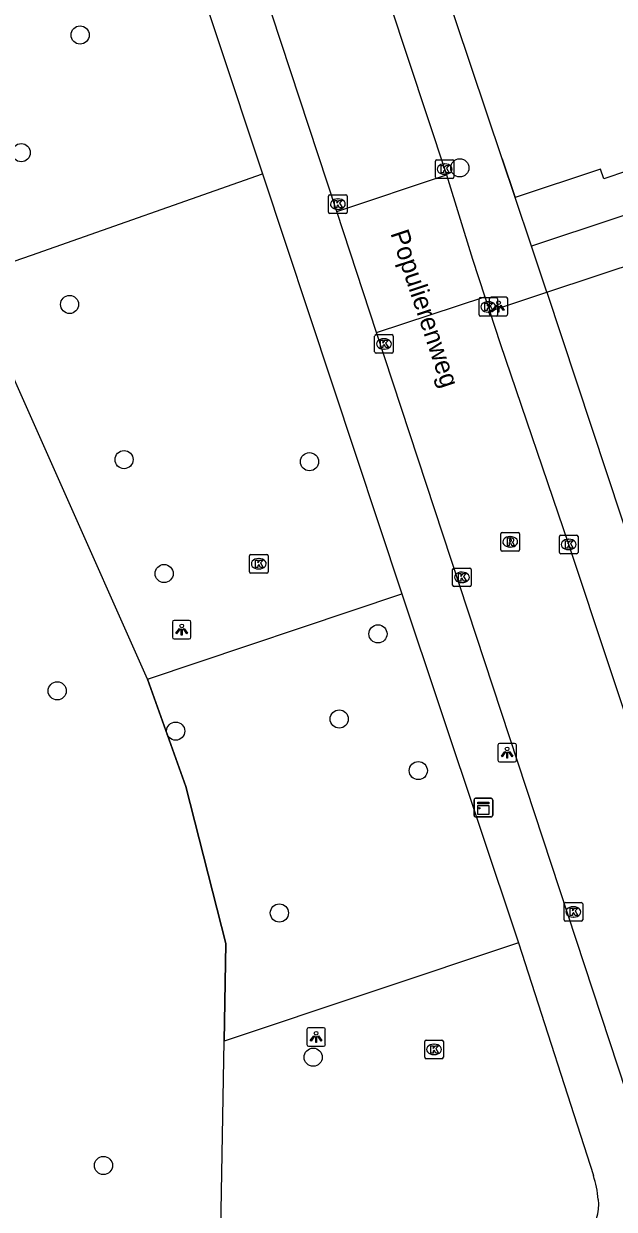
# Model space of a CAD drawing. Extents: x 159265 to 160143, y 383413 to 384319.
# Drawn here: x 159613.8 to 159645.6, y 383789.8 to 383853.5 of the extents above; entities that cross this region are included whole.
import ezdxf

# ---------------------------------------------------------------- set-up
doc = ezdxf.new("R2010")
doc.units = 0
for name, color, linetype in [('IMGEO_Boom', 7, 'Continuous'), ('IMGEO_Groenvoorziening', 7, 'Continuous'), ('IMGEO_Hek', 7, 'Continuous'), ('IMGEO_Kast', 7, 'Continuous'), ('IMGEO_Kolk', 7, 'Continuous'), ('IMGEO_Lichtpunt', 7, 'Continuous'), ('IMGEO_Muur', 7, 'Continuous'), ('IMGEO_Openbare_ruimte_label', 7, 'Continuous'), ('IMGEO_Pand', 7, 'Continuous'), ('IMGEO_Parkeervlak_open', 7, 'Continuous'), ('IMGEO_Rijbaan_lokaal_open', 7, 'Continuous'), ('IMGEO_Rioolput', 7, 'Continuous'), ('IMGEO_Voetpad_open', 7, 'Continuous')]:
    doc.layers.add(name, color=color, linetype=linetype)

msp = doc.modelspace()

# ---------------------------------------------------------------- linework, layer by layer
at = {"layer": 'IMGEO_Boom'}
for centre in [(159616.854, 383852.943), (159613.682, 383846.611), (159637.299, 383845.793), (159616.287, 383838.443), (159619.222, 383830.094), (159629.204, 383829.978), (159621.378, 383823.962), (159632.891, 383820.715), (159615.621, 383817.649), (159630.805, 383816.134), (159622.001, 383815.482), (159635.062, 383813.359), (159627.585, 383805.697), (159629.404, 383797.935), (159618.111, 383792.109)]:
    msp.add_circle(centre, 0.489, dxfattribs=at)
at = {"layer": 'IMGEO_Groenvoorziening'}
msp.add_lwpolyline([(159624.608, 383798.797), (159624.697, 383804.052), (159622.55, 383812.504), (159620.487, 383818.283)], dxfattribs=at)
at = {"layer": 'IMGEO_Hek'}
msp.add_lwpolyline([(159620.487, 383818.283), (159622.55, 383812.504), (159624.697, 383804.052), (159624.608, 383798.797)], dxfattribs=at)
at = {"layer": 'IMGEO_Kast'}
for p, q in [((159638.068, 383810.941), (159638.068, 383811.782)), ((159638.068, 383811.782), (159638.068, 383810.941)), ((159638.143, 383811.866), (159638.984, 383811.866)), ((159638.984, 383811.866), (159638.143, 383811.866)), ((159639.068, 383811.791), (159639.068, 383810.95)), ((159639.068, 383810.95), (159639.068, 383811.791)), ((159638.993, 383810.866), (159638.152, 383810.866)), ((159638.152, 383810.866), (159638.993, 383810.866))]:
    msp.add_line(p, q, dxfattribs=at)
for points in [[(159638.263, 383811.656), (159638.863, 383811.656), (159638.863, 383811.571), (159638.263, 383811.571), (159638.263, 383811.656)], [(159638.263, 383811.481), (159638.863, 383811.481), (159638.863, 383810.992), (159638.263, 383810.992), (159638.263, 383811.481)]]:
    msp.add_lwpolyline(points, dxfattribs=at)
msp.add_circle((159638.347, 383811.33), 0.0377, dxfattribs=at)
for centre, start, end in [((159638.146, 383811.788), 92.4484, 184.28452), ((159638.146, 383811.788), 92.4484, 184.28452), ((159638.99, 383811.788), 2.4484, 94.28452), ((159638.99, 383811.788), 2.4484, 94.28452), ((159638.146, 383810.944), 182.4484, 274.28452), ((159638.146, 383810.944), 182.4484, 274.28452), ((159638.99, 383810.944), 272.4484, 4.28452), ((159638.99, 383810.944), 272.4484, 4.28452)]:
    msp.add_arc(centre, 0.0779, start, end, dxfattribs=at)
at = {"layer": 'IMGEO_Kolk'}
for p, q in [((159635.982, 383845.299), (159635.982, 383846.151)), ((159636.057, 383846.225), (159636.909, 383846.225)), ((159636.47, 383846.005), (159636.495, 383846.005)), ((159636.983, 383846.151), (159636.983, 383845.299)), ((159636.909, 383845.225), (159636.057, 383845.225)), ((159636.493, 383845.445), (159636.468, 383845.445)), ((159630.232, 383843.414), (159630.232, 383844.266)), ((159630.307, 383844.34), (159631.159, 383844.34)), ((159630.72, 383844.12), (159630.745, 383844.12)), ((159631.233, 383844.266), (159631.233, 383843.414)), ((159631.159, 383843.34), (159630.307, 383843.34)), ((159630.743, 383843.56), (159630.718, 383843.56)), ((159638.334, 383837.884), (159638.334, 383838.736)), ((159638.409, 383838.81), (159639.261, 383838.81)), ((159638.822, 383838.59), (159638.847, 383838.59)), ((159639.335, 383838.736), (159639.335, 383837.884)), ((159639.261, 383837.81), (159638.409, 383837.81)), ((159638.845, 383838.03), (159638.82, 383838.03)), ((159632.714, 383835.892), (159632.714, 383836.744)), ((159632.789, 383836.818), (159633.641, 383836.818)), ((159633.202, 383836.598), (159633.227, 383836.598)), ((159633.715, 383836.744), (159633.715, 383835.892)), ((159633.641, 383835.818), (159632.789, 383835.818)), ((159633.225, 383836.038), (159633.2, 383836.038)), ((159642.663, 383825.102), (159642.663, 383825.954)), ((159642.738, 383826.028), (159643.59, 383826.028)), ((159643.151, 383825.808), (159643.176, 383825.808)), ((159643.664, 383825.954), (159643.664, 383825.102)), ((159625.974, 383824.06), (159625.974, 383824.912)), ((159626.049, 383824.986), (159626.901, 383824.986)), ((159626.975, 383824.912), (159626.975, 383824.06)), ((159643.59, 383825.028), (159642.738, 383825.028)), ((159643.174, 383825.248), (159643.149, 383825.248)), ((159626.485, 383824.206), (159626.46, 383824.206)), ((159626.462, 383824.766), (159626.487, 383824.766)), ((159636.911, 383823.331), (159636.911, 383824.183)), ((159636.986, 383824.257), (159637.838, 383824.257)), ((159637.912, 383824.183), (159637.912, 383823.331)), ((159626.901, 383823.986), (159626.049, 383823.986)), ((159637.399, 383824.037), (159637.424, 383824.037)), ((159637.838, 383823.257), (159636.986, 383823.257)), ((159637.422, 383823.477), (159637.397, 383823.477)), ((159642.914, 383805.328), (159642.914, 383806.18)), ((159642.989, 383806.254), (159643.841, 383806.254)), ((159643.402, 383806.034), (159643.427, 383806.034)), ((159643.915, 383806.18), (159643.915, 383805.328)), ((159643.841, 383805.254), (159642.989, 383805.254)), ((159643.425, 383805.474), (159643.4, 383805.474)), ((159635.412, 383797.93), (159635.412, 383798.782)), ((159635.487, 383798.856), (159636.339, 383798.856)), ((159636.413, 383798.782), (159636.413, 383797.93)), ((159635.923, 383798.076), (159635.898, 383798.076)), ((159635.9, 383798.636), (159635.925, 383798.636)), ((159636.339, 383797.856), (159635.487, 383797.856))]:
    msp.add_line(p, q, dxfattribs=at)
for points in [[(159635.982, 383845.299), (159635.982, 383846.151)], [(159636.057, 383846.225), (159636.909, 383846.225)], [(159636.303, 383845.925), (159636.426, 383845.925), (159636.426, 383845.774), (159636.556, 383845.925), (159636.72, 383845.925), (159636.574, 383845.774), (159636.727, 383845.525), (159636.575, 383845.525), (159636.49, 383845.689), (159636.426, 383845.622), (159636.426, 383845.525), (159636.303, 383845.525), (159636.303, 383845.925)], [(159636.983, 383846.151), (159636.983, 383845.299)], [(159636.909, 383845.225), (159636.057, 383845.225)], [(159630.232, 383843.414), (159630.232, 383844.266)], [(159630.307, 383844.34), (159631.159, 383844.34)], [(159630.553, 383844.04), (159630.676, 383844.04), (159630.676, 383843.889), (159630.806, 383844.04), (159630.97, 383844.04), (159630.824, 383843.889), (159630.977, 383843.64), (159630.825, 383843.64), (159630.74, 383843.804), (159630.676, 383843.737), (159630.676, 383843.64), (159630.553, 383843.64), (159630.553, 383844.04)], [(159631.233, 383844.266), (159631.233, 383843.414)], [(159631.159, 383843.34), (159630.307, 383843.34)], [(159638.334, 383837.884), (159638.334, 383838.736)], [(159638.409, 383838.81), (159639.261, 383838.81)], [(159638.655, 383838.51), (159638.778, 383838.51), (159638.778, 383838.359), (159638.908, 383838.51), (159639.072, 383838.51), (159638.926, 383838.359), (159639.079, 383838.11), (159638.927, 383838.11), (159638.842, 383838.274), (159638.778, 383838.207), (159638.778, 383838.11), (159638.655, 383838.11), (159638.655, 383838.51)], [(159639.335, 383838.736), (159639.335, 383837.884)], [(159639.261, 383837.81), (159638.409, 383837.81)], [(159632.714, 383835.892), (159632.714, 383836.744)], [(159632.789, 383836.818), (159633.641, 383836.818)], [(159633.035, 383836.518), (159633.158, 383836.518), (159633.158, 383836.367), (159633.288, 383836.518), (159633.452, 383836.518), (159633.306, 383836.367), (159633.459, 383836.118), (159633.307, 383836.118), (159633.222, 383836.282), (159633.158, 383836.215), (159633.158, 383836.118), (159633.035, 383836.118), (159633.035, 383836.518)], [(159633.715, 383836.744), (159633.715, 383835.892)], [(159633.641, 383835.818), (159632.789, 383835.818)], [(159642.663, 383825.102), (159642.663, 383825.954)], [(159642.738, 383826.028), (159643.59, 383826.028)], [(159642.984, 383825.728), (159643.107, 383825.728), (159643.107, 383825.577), (159643.237, 383825.728), (159643.401, 383825.728), (159643.255, 383825.577), (159643.408, 383825.328), (159643.256, 383825.328), (159643.171, 383825.492), (159643.107, 383825.425), (159643.107, 383825.328), (159642.984, 383825.328), (159642.984, 383825.728)], [(159643.664, 383825.954), (159643.664, 383825.102)], [(159625.974, 383824.06), (159625.974, 383824.912)], [(159626.049, 383824.986), (159626.901, 383824.986)], [(159626.975, 383824.912), (159626.975, 383824.06)], [(159643.59, 383825.028), (159642.738, 383825.028)], [(159626.295, 383824.686), (159626.418, 383824.686), (159626.418, 383824.535), (159626.548, 383824.686), (159626.712, 383824.686), (159626.566, 383824.535), (159626.719, 383824.286), (159626.567, 383824.286), (159626.482, 383824.45), (159626.418, 383824.383), (159626.418, 383824.286), (159626.295, 383824.286), (159626.295, 383824.686)], [(159636.911, 383823.331), (159636.911, 383824.183)], [(159636.986, 383824.257), (159637.838, 383824.257)], [(159637.912, 383824.183), (159637.912, 383823.331)], [(159626.901, 383823.986), (159626.049, 383823.986)], [(159637.232, 383823.957), (159637.355, 383823.957), (159637.355, 383823.806), (159637.485, 383823.957), (159637.649, 383823.957), (159637.503, 383823.806), (159637.656, 383823.557), (159637.504, 383823.557), (159637.419, 383823.721), (159637.355, 383823.654), (159637.355, 383823.557), (159637.232, 383823.557), (159637.232, 383823.957)], [(159637.838, 383823.257), (159636.986, 383823.257)], [(159642.914, 383805.328), (159642.914, 383806.18)], [(159642.989, 383806.254), (159643.841, 383806.254)], [(159643.235, 383805.954), (159643.358, 383805.954), (159643.358, 383805.803), (159643.488, 383805.954), (159643.652, 383805.954), (159643.506, 383805.803), (159643.659, 383805.554), (159643.507, 383805.554), (159643.422, 383805.718), (159643.358, 383805.651), (159643.358, 383805.554), (159643.235, 383805.554), (159643.235, 383805.954)], [(159643.915, 383806.18), (159643.915, 383805.328)], [(159643.841, 383805.254), (159642.989, 383805.254)], [(159635.412, 383797.93), (159635.412, 383798.782)], [(159635.487, 383798.856), (159636.339, 383798.856)], [(159636.413, 383798.782), (159636.413, 383797.93)], [(159635.733, 383798.556), (159635.856, 383798.556), (159635.856, 383798.405), (159635.986, 383798.556), (159636.15, 383798.556), (159636.004, 383798.405), (159636.157, 383798.156), (159636.005, 383798.156), (159635.92, 383798.32), (159635.856, 383798.253), (159635.856, 383798.156), (159635.733, 383798.156), (159635.733, 383798.556)], [(159636.339, 383797.856), (159635.487, 383797.856)]]:
    msp.add_lwpolyline(points, dxfattribs=at)
for centre, start, end in [((159636.059, 383846.149), 91.55205, 178.44795), ((159636.059, 383846.149), 91.55205, 178.44795), ((159636.907, 383846.149), 1.55205, 88.44795), ((159636.907, 383846.149), 1.55205, 88.44795), ((159636.059, 383845.301), 181.55205, 268.44795), ((159636.059, 383845.301), 181.55205, 268.44795), ((159636.907, 383845.301), 271.55205, 358.44795), ((159636.907, 383845.301), 271.55205, 358.44795), ((159630.309, 383844.264), 91.55205, 178.44795), ((159630.309, 383844.264), 91.55205, 178.44795), ((159631.157, 383844.264), 1.55205, 88.44795), ((159631.157, 383844.264), 1.55205, 88.44795), ((159630.309, 383843.416), 181.55205, 268.44795), ((159630.309, 383843.416), 181.55205, 268.44795), ((159631.157, 383843.416), 271.55205, 358.44795), ((159631.157, 383843.416), 271.55205, 358.44795), ((159638.411, 383838.734), 91.55205, 178.44795), ((159638.411, 383838.734), 91.55205, 178.44795), ((159639.259, 383838.734), 1.55205, 88.44795), ((159639.259, 383838.734), 1.55205, 88.44795), ((159638.411, 383837.886), 181.55205, 268.44795), ((159638.411, 383837.886), 181.55205, 268.44795), ((159639.259, 383837.886), 271.55205, 358.44795), ((159639.259, 383837.886), 271.55205, 358.44795), ((159632.791, 383836.742), 91.55205, 178.44795), ((159632.791, 383836.742), 91.55205, 178.44795), ((159633.639, 383836.742), 1.55205, 88.44795), ((159633.639, 383836.742), 1.55205, 88.44795), ((159632.791, 383835.894), 181.55205, 268.44795), ((159632.791, 383835.894), 181.55205, 268.44795), ((159633.639, 383835.894), 271.55205, 358.44795), ((159633.639, 383835.894), 271.55205, 358.44795), ((159642.74, 383825.952), 91.55205, 178.44795), ((159642.74, 383825.952), 91.55205, 178.44795), ((159643.588, 383825.952), 1.55205, 88.44795), ((159643.588, 383825.952), 1.55205, 88.44795), ((159626.051, 383824.91), 91.55205, 178.44795), ((159626.051, 383824.91), 91.55205, 178.44795), ((159626.899, 383824.91), 1.55205, 88.44795), ((159626.899, 383824.91), 1.55205, 88.44795), ((159642.74, 383825.104), 181.55205, 268.44795), ((159642.74, 383825.104), 181.55205, 268.44795), ((159643.588, 383825.104), 271.55205, 358.44795), ((159643.588, 383825.104), 271.55205, 358.44795), ((159636.988, 383824.181), 91.55205, 178.44795), ((159636.988, 383824.181), 91.55205, 178.44795), ((159637.836, 383824.181), 1.55205, 88.44795), ((159637.836, 383824.181), 1.55205, 88.44795), ((159626.051, 383824.062), 181.55205, 268.44795), ((159626.051, 383824.062), 181.55205, 268.44795), ((159626.899, 383824.062), 271.55205, 358.44795), ((159626.899, 383824.062), 271.55205, 358.44795), ((159636.988, 383823.333), 181.55205, 268.44795), ((159636.988, 383823.333), 181.55205, 268.44795), ((159637.836, 383823.333), 271.55205, 358.44795), ((159637.836, 383823.333), 271.55205, 358.44795), ((159642.991, 383806.178), 91.55205, 178.44795), ((159642.991, 383806.178), 91.55205, 178.44795), ((159643.839, 383806.178), 1.55205, 88.44795), ((159643.839, 383806.178), 1.55205, 88.44795), ((159642.991, 383805.33), 181.55205, 268.44795), ((159642.991, 383805.33), 181.55205, 268.44795), ((159643.839, 383805.33), 271.55205, 358.44795), ((159643.839, 383805.33), 271.55205, 358.44795), ((159635.489, 383798.78), 91.55205, 178.44795), ((159635.489, 383798.78), 91.55205, 178.44795), ((159636.337, 383798.78), 1.55205, 88.44795), ((159636.337, 383798.78), 1.55205, 88.44795), ((159635.489, 383797.932), 181.55205, 268.44795), ((159635.489, 383797.932), 181.55205, 268.44795), ((159636.337, 383797.932), 271.55205, 358.44795), ((159636.337, 383797.932), 271.55205, 358.44795)]:
    msp.add_arc(centre, 0.0765, start, end, dxfattribs=at)
for centre, major_axis, ratio, start_param, end_param in [((159636.469, 383845.725), (-0.387, 0.002), 0.722429, 4.712389, 7.853982), ((159636.494, 383845.725), (-0.39, 0.002), 0.717154, 1.570796, 4.712389), ((159630.719, 383843.84), (-0.387, 0.002), 0.722429, 4.712389, 7.853982), ((159630.744, 383843.84), (-0.39, 0.002), 0.717154, 1.570796, 4.712389), ((159638.821, 383838.31), (-0.387, 0.002), 0.722429, 4.712389, 7.853982), ((159638.846, 383838.31), (-0.39, 0.002), 0.717154, 1.570796, 4.712389), ((159633.201, 383836.318), (-0.387, 0.002), 0.722429, 4.712389, 7.853982), ((159633.226, 383836.318), (-0.39, 0.002), 0.717154, 1.570796, 4.712389), ((159643.15, 383825.528), (-0.387, 0.002), 0.722429, 4.712389, 7.853982), ((159643.175, 383825.528), (-0.39, 0.002), 0.717154, 1.570796, 4.712389), ((159626.461, 383824.486), (-0.387, 0.002), 0.722429, 4.712389, 7.853982), ((159626.486, 383824.486), (-0.39, 0.002), 0.717154, 1.570796, 4.712389), ((159637.398, 383823.757), (-0.387, 0.002), 0.722429, 4.712389, 7.853982), ((159637.423, 383823.757), (-0.39, 0.002), 0.717154, 1.570796, 4.712389), ((159643.401, 383805.754), (-0.387, 0.002), 0.722429, 4.712389, 7.853982), ((159643.426, 383805.754), (-0.39, 0.002), 0.717154, 1.570796, 4.712389), ((159635.899, 383798.356), (-0.387, 0.002), 0.722429, 4.712389, 7.853982), ((159635.924, 383798.356), (-0.39, 0.002), 0.717154, 1.570796, 4.712389)]:
    msp.add_ellipse(centre, major_axis=major_axis, ratio=ratio, start_param=start_param, end_param=end_param, dxfattribs=at)
at = {"layer": 'IMGEO_Lichtpunt'}
for p, q in [((159638.885, 383838.738), (159638.885, 383837.931)), ((159638.885, 383838.738), (159638.885, 383837.931)), ((159639.787, 383838.833), (159638.979, 383838.833)), ((159639.787, 383838.833), (159638.979, 383838.833)), ((159639.881, 383837.931), (159639.881, 383838.738)), ((159639.881, 383837.931), (159639.881, 383838.738)), ((159638.979, 383837.837), (159639.787, 383837.837)), ((159638.979, 383837.837), (159639.787, 383837.837)), ((159621.828, 383821.346), (159621.828, 383820.539)), ((159621.828, 383821.346), (159621.828, 383820.539)), ((159622.73, 383821.441), (159621.922, 383821.441)), ((159622.73, 383821.441), (159621.922, 383821.441)), ((159622.824, 383820.539), (159622.824, 383821.346)), ((159622.824, 383820.539), (159622.824, 383821.346)), ((159621.922, 383820.445), (159622.73, 383820.445)), ((159621.922, 383820.445), (159622.73, 383820.445)), ((159639.348, 383814.727), (159639.348, 383813.92)), ((159639.348, 383814.727), (159639.348, 383813.92)), ((159640.25, 383814.822), (159639.442, 383814.822)), ((159640.25, 383814.822), (159639.442, 383814.822)), ((159640.344, 383813.92), (159640.344, 383814.727)), ((159640.344, 383813.92), (159640.344, 383814.727)), ((159639.442, 383813.826), (159640.25, 383813.826)), ((159639.442, 383813.826), (159640.25, 383813.826)), ((159629.062, 383799.429), (159629.062, 383798.622)), ((159629.062, 383799.429), (159629.062, 383798.622)), ((159629.964, 383799.524), (159629.156, 383799.524)), ((159629.964, 383799.524), (159629.156, 383799.524)), ((159630.058, 383798.622), (159630.058, 383799.429)), ((159630.058, 383798.622), (159630.058, 383799.429)), ((159629.156, 383798.528), (159629.964, 383798.528)), ((159629.156, 383798.528), (159629.964, 383798.528))]:
    msp.add_line(p, q, dxfattribs=at)
for points in [[(159639.259, 383838.402), (159639.298, 383838.374), (159639.11, 383838.112), (159639.072, 383838.139), (159639.259, 383838.402)], [(159639.361, 383838.354), (159639.408, 383838.354), (159639.408, 383838.032), (159639.361, 383838.032), (159639.361, 383838.354)], [(159639.471, 383838.374), (159639.509, 383838.401), (159639.696, 383838.139), (159639.657, 383838.111), (159639.471, 383838.374)], [(159622.202, 383821.01), (159622.241, 383820.982), (159622.053, 383820.72), (159622.015, 383820.747), (159622.202, 383821.01)], [(159622.414, 383820.982), (159622.452, 383821.009), (159622.639, 383820.747), (159622.6, 383820.719), (159622.414, 383820.982)], [(159622.304, 383820.962), (159622.351, 383820.962), (159622.351, 383820.64), (159622.304, 383820.64), (159622.304, 383820.962)], [(159639.722, 383814.391), (159639.761, 383814.363), (159639.573, 383814.101), (159639.535, 383814.128), (159639.722, 383814.391)], [(159639.824, 383814.343), (159639.871, 383814.343), (159639.871, 383814.021), (159639.824, 383814.021), (159639.824, 383814.343)], [(159639.934, 383814.363), (159639.972, 383814.39), (159640.159, 383814.128), (159640.12, 383814.1), (159639.934, 383814.363)], [(159629.436, 383799.093), (159629.475, 383799.065), (159629.287, 383798.803), (159629.249, 383798.83), (159629.436, 383799.093)], [(159629.538, 383799.045), (159629.585, 383799.045), (159629.585, 383798.723), (159629.538, 383798.723), (159629.538, 383799.045)], [(159629.648, 383799.065), (159629.686, 383799.092), (159629.873, 383798.83), (159629.834, 383798.802), (159629.648, 383799.065)]]:
    msp.add_lwpolyline(points, dxfattribs=at)
for centre in [(159639.384, 383838.536), (159622.327, 383821.144), (159639.847, 383814.525), (159629.561, 383799.227)]:
    msp.add_circle(centre, 0.0994, dxfattribs=at)
for centre, start, end in [((159638.979, 383838.738), 90, 180), ((159638.979, 383838.738), 90, 180), ((159639.787, 383838.738), 0, 90), ((159639.787, 383838.738), 0, 90), ((159638.979, 383837.931), 180, 270), ((159638.979, 383837.931), 180, 270), ((159639.787, 383837.931), 270, 0), ((159639.787, 383837.931), 270, 360), ((159621.922, 383821.346), 90, 180), ((159621.922, 383821.346), 90, 180), ((159622.73, 383821.346), 0, 90), ((159622.73, 383821.346), 0, 90), ((159621.922, 383820.539), 180, 270), ((159621.922, 383820.539), 180, 270), ((159622.73, 383820.539), 270, 0), ((159622.73, 383820.539), 270, 360), ((159639.442, 383814.727), 90, 180), ((159639.442, 383814.727), 90, 180), ((159640.25, 383814.727), 0, 90), ((159640.25, 383814.727), 0, 90), ((159639.442, 383813.92), 180, 270), ((159639.442, 383813.92), 180, 270), ((159640.25, 383813.92), 270, 0), ((159640.25, 383813.92), 270, 360), ((159629.156, 383799.429), 90, 180), ((159629.156, 383799.429), 90, 180), ((159629.964, 383799.429), 0, 90), ((159629.964, 383799.429), 0, 90), ((159629.156, 383798.622), 180, 270), ((159629.156, 383798.622), 180, 270), ((159629.964, 383798.622), 270, 0), ((159629.964, 383798.622), 270, 360)]:
    msp.add_arc(centre, 0.0946, start, end, dxfattribs=at)
at = {"layer": 'IMGEO_Muur'}
msp.add_lwpolyline([(159639.584, 383846.284), (159640.286, 383844.199)], dxfattribs=at)
at = {"layer": 'IMGEO_Pand'}
for points in [[(159647.598, 383846.058), (159645.052, 383845.201), (159644.879, 383845.723), (159640.286, 383844.199)], [(159641.154, 383841.585), (159640.286, 383844.199)], [(159648.296, 383843.954), (159645.746, 383843.108), (159641.154, 383841.585)]]:
    msp.add_lwpolyline(points, dxfattribs=at)
at = {"layer": 'IMGEO_Parkeervlak_open'}
for points in [[(159611.018, 383839.515), (159612.837, 383840.611), (159614.23, 383841.101), (159626.676, 383845.476)], [(159620.487, 383818.283), (159611.018, 383839.515)], [(159620.487, 383818.283), (159634.179, 383822.872)], [(159640.455, 383804.093), (159624.608, 383798.797)], [(159632.485, 383782.13), (159631.623, 383783.36), (159624.332, 383782.581), (159624.608, 383798.797)]]:
    msp.add_lwpolyline(points, dxfattribs=at)
at = {"layer": 'IMGEO_Rijbaan_lokaal_open'}
for points in [[(159630.678, 383843.442), (159618.165, 383881.421)], [(159629.451, 383866.973), (159630.416, 383864.056), (159636.585, 383845.412)], [(159630.678, 383843.442), (159636.585, 383845.412)], [(159636.585, 383845.412), (159637.979, 383840.878), (159638.655, 383838.85)], [(159632.822, 383836.926), (159630.678, 383843.442)], [(159632.822, 383836.926), (159638.655, 383838.85)], [(159638.655, 383838.85), (159638.91, 383838.083)], [(159654.359, 383791.908), (159643.167, 383825.519), (159639.498, 383836.319), (159638.91, 383838.083)], [(159648.506, 383789.267), (159632.822, 383836.926)]]:
    msp.add_lwpolyline(points, dxfattribs=at)
at = {"layer": 'IMGEO_Rioolput'}
for p, q in [((159639.511, 383825.242), (159639.511, 383826.094)), ((159639.586, 383826.168), (159640.438, 383826.168)), ((159640.512, 383826.094), (159640.512, 383825.242)), ((159639.999, 383825.948), (159640.024, 383825.948)), ((159640.438, 383825.168), (159639.586, 383825.168)), ((159640.022, 383825.388), (159639.997, 383825.388))]:
    msp.add_line(p, q, dxfattribs=at)
for points in [[(159639.511, 383825.242), (159639.511, 383826.094)], [(159639.586, 383826.168), (159640.438, 383826.168)], [(159640.512, 383826.094), (159640.512, 383825.242)], [(159640.1, 383825.866), (159639.848, 383825.868), (159639.848, 383825.468)], [(159639.848, 383825.468), (159639.972, 383825.468), (159639.972, 383825.63), (159639.983, 383825.63)], [(159640.026, 383825.787), (159639.972, 383825.787), (159639.972, 383825.706)], [(159639.972, 383825.706), (159640.024, 383825.706)], [(159640.03, 383825.601), (159640.101, 383825.468), (159640.241, 383825.468), (159640.176, 383825.594)], [(159640.438, 383825.168), (159639.586, 383825.168)]]:
    msp.add_lwpolyline(points, dxfattribs=at)
for centre, radius, start, end in [((159639.588, 383826.092), 0.0765, 91.55205, 178.44795), ((159639.588, 383826.092), 0.0765, 91.55205, 178.44795), ((159640.436, 383826.092), 0.0765, 1.55205, 88.44795), ((159640.436, 383826.092), 0.0765, 1.55205, 88.44795), ((159639.982, 383825.577), 0.0533, 26.02933, 88.69889), ((159640.008, 383825.895), 0.19, 274.7715, 282.96867), ((159640.032, 383825.691), 0.0964, 77.00612, 93.18647), ((159640.046, 383825.748), 0.0378, 276.66336, 79.67722), ((159640.099, 383825.756), 0.109, 350.36119, 89.41601), ((159640.097, 383825.756), 0.112, 277.58423, 350.98172), ((159640.081, 383825.541), 0.108, 29.51342, 73.79051), ((159639.588, 383825.244), 0.0765, 181.55205, 268.44795), ((159639.588, 383825.244), 0.0765, 181.55205, 268.44795), ((159640.436, 383825.244), 0.0765, 271.55205, 358.44795), ((159640.436, 383825.244), 0.0765, 271.55205, 358.44795)]:
    msp.add_arc(centre, radius, start, end, dxfattribs=at)
for centre, major_axis, ratio, start_param, end_param in [((159639.998, 383825.668), (-0.387, 0.002), 0.722429, 4.712389, 7.853982), ((159640.023, 383825.668), (-0.39, 0.002), 0.717154, 1.570796, 4.712389)]:
    msp.add_ellipse(centre, major_axis=major_axis, ratio=ratio, start_param=start_param, end_param=end_param, dxfattribs=at)
at = {"layer": 'IMGEO_Voetpad_open'}
for points in [[(159617.211, 383873.996), (159621.855, 383860.004), (159626.676, 383845.476)], [(159640.286, 383844.199), (159639.584, 383846.284), (159633.741, 383863.652), (159633.167, 383865.358)], [(159626.676, 383845.476), (159634.179, 383822.872)], [(159641.977, 383839.1), (159641.154, 383841.585)], [(159641.977, 383839.1), (159647.296, 383840.865)], [(159638.91, 383838.083), (159641.977, 383839.1)], [(159641.977, 383839.1), (159657.295, 383792.854)], [(159634.179, 383822.872), (159640.455, 383804.093)], [(159640.455, 383804.093), (159644.492, 383791.574)]]:
    msp.add_lwpolyline(points, dxfattribs=at)
for centre, radius, start, end in [((159637.791, 383789.526), 7.007, 6.19058, 16.99159), ((159642.458, 383789.981), 2.319, 316.29471, 7.45069)]:
    msp.add_arc(centre, radius, start, end, dxfattribs=at)

# ---------------------------------------------------------------- texts
at = {"layer": 'IMGEO_Openbare_ruimte_label'}
msp.add_text('Populierenweg', height=1, rotation=288.41683, dxfattribs=at).set_placement((159633.551, 383842.274))

doc.saveas('drawing.dxf')
